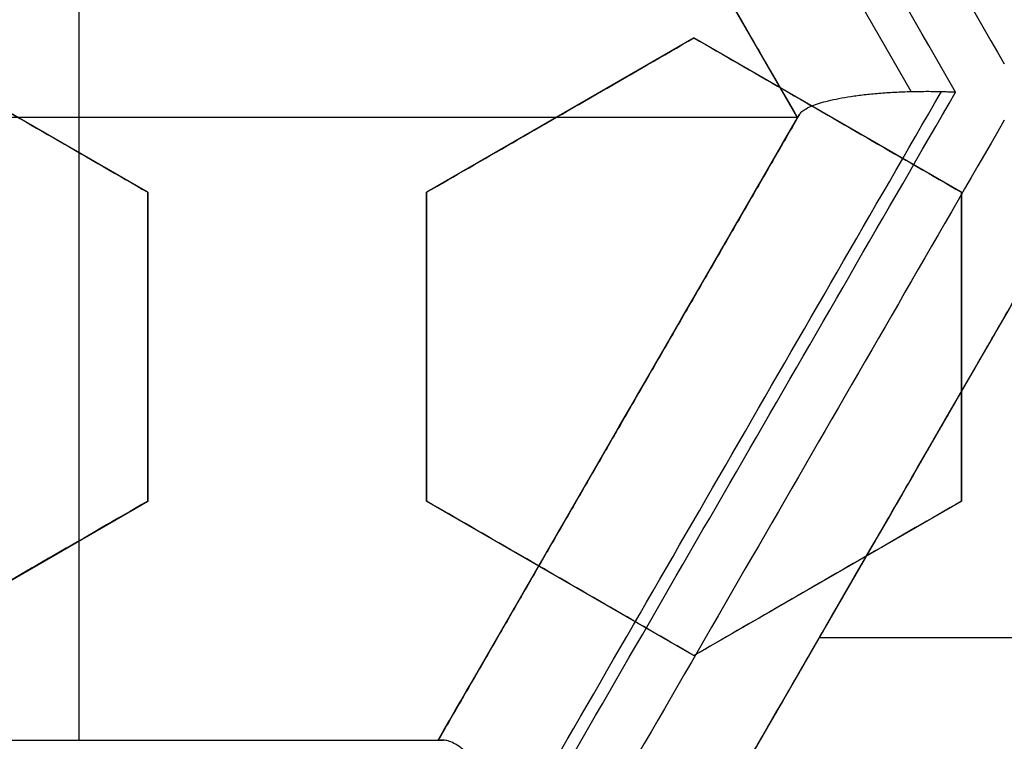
# Model space of a CAD drawing. Header units: centimetres. Extents: x -10 to 8.9, y -29.1 to -8.
# Tile 677 of 1035: x -6.3185 to -6.2302, y -27.9875 to -27.9228. Entities that reach past the tile are written whole.
import ezdxf

# ---------------------------------------------------------------- set-up
doc = ezdxf.new("R2010")
doc.units = ezdxf.units.CM
doc.layers.add('Default', color=7, linetype='Continuous', true_color=0x000000)

msp = doc.modelspace()

# ---------------------------------------------------------------- linework, layer by layer
at = {"layer": 'Default'}
for p, q in [((-6.313198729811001, -27.87570680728, -1.065), (-6.313198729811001, -27.98742408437, -1.065)), ((-6.248698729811, -27.93156544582, -1.1623369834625), (-6.280948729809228, -27.87570680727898, -1.1623369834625)), ((-6.306999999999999, -27.93826417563, 0.2213469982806), (-6.330999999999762, -27.92440776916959, 0.2213469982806)), ((-6.257999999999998, -27.92440776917, 0.2092790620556), (-6.28199999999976, -27.93826417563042, 0.2092790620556)), ((-6.234, -27.93826417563, 0.20283498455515), (-6.257999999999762, -27.92440776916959, 0.20283498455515)), ((-6.248698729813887, -27.931565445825, -1.065), (-6.377698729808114, -27.931565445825, -1.065)), ((-6.280948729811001, -27.98742408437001, -1.173723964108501), (-6.248698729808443, -27.93156544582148, -1.173723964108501)), ((-6.26999999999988, -27.93133597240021, 0.1826801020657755), (-6.26999999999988, -27.93133597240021, 0.2358889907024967)), ((-6.245999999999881, -27.9313359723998, 0.1763077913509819), (-6.245999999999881, -27.9313359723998, 0.2295166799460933)), ((-6.307, -27.96597698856, 0.22409247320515), (-6.307, -27.93826417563, 0.22409247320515)), ((-6.282, -27.93826417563, 0.2176248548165), (-6.282, -27.96597698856, 0.2176248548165)), ((-6.234000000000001, -27.96597698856, 0.20442682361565), (-6.234000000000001, -27.93826417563, 0.20442682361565)), ((-6.227048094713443, -27.94406544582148, -1.173423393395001), (-6.259298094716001, -27.99992408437, -1.173423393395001)), ((-6.307, -27.952120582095, 0.1975358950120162), (-6.307, -27.952120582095, 0.2507447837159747)), ((-6.282, -27.952120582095, 0.1910706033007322), (-6.282, -27.952120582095, 0.2442794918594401)), ((-6.234000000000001, -27.952120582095, 0.1778750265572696), (-6.234000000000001, -27.952120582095, 0.2310839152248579)), ((-6.264743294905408, -27.95935544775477, -1.272742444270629), (-6.264743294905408, -27.95935544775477, -1.065)), ((-6.331000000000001, -27.97983339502, 0.2325956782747), (-6.307000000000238, -27.96597698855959, 0.2325956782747)), ((-6.282000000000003, -27.96597698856, 0.2193324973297), (-6.25800000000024, -27.97983339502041, 0.2193324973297)), ((-6.258000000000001, -27.97983339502, 0.2125785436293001), (-6.234000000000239, -27.96597698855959, 0.2125785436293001)), ((-6.24300108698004, -27.97169683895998, -1.272078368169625), (-6.24300108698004, -27.97169683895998, -1.065)), ((-6.270000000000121, -27.97290519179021, 0.192812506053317), (-6.270000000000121, -27.97290519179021, 0.2460213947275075)), ((-6.246000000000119, -27.9729051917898, 0.1859756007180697), (-6.246000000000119, -27.9729051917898, 0.239184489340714)), ((-6.142814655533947, -27.978244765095, -1.065), (-6.246781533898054, -27.978244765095, -1.065)), ((-6.345448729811, -27.98742408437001, -1.181881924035), (-6.280948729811, -27.98742408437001, -1.181881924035)), ((-6.312960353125, -27.98742408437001, -1.292529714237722), (-6.312960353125, -27.98742408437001, -1.065))]:
    msp.add_line(p, q, dxfattribs=at)
at = {"layer": 'Default', "extrusion": (0, 0, -1)}
for centre, radius, start, end in [((6.550000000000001, -28.205, -0.45), 0.9, 90, 270), ((6.550000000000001, -28.205, 0.3399975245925), 0.8999999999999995, 90, 270), ((6.550000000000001, -28.205, 1.15), 0.8550000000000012, 90, 270), ((6.550000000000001, -28.205, 0.82), 0.8250000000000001, 0, 180), ((6.550000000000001, -28.205, 1.03), 0.82, 0, 180), ((6.550000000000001, -28.205, 1.005), 0.795, 0, 180), ((6.550000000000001, -28.205, 1.005), 0.7825000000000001, 0, 180), ((6.550000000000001, -28.205, 0.5348786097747), 0.7584500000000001, 90, 180), ((6.550000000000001, -28.205, 0.895), 0.7575000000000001, 0, 180), ((6.550000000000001, -28.205, -0.2075), 0.75, 0, 180), ((6.550000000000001, -28.205, -0.2075), 0.7025000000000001, 0, 180), ((6.550000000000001, -28.205, -0.1825), 0.6775000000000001, 0, 180), ((6.550000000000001, -28.205, -0.1725), 0.6774999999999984, 0, 180), ((6.550000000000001, -28.205, -0.2), 0.6725, 0, 180), ((6.550000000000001, -28.205, -0.1625), 0.6725, 0, 180), ((6.550000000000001, -28.205, -0.2), 0.6367740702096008, 0, 180), ((6.550000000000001, -28.205, -0.1809807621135), 0.6125, 0, 180), ((6.550000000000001, -28.205, -0.195), 0.6075000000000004, 0, 180), ((6.550000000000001, -28.205, -0.1625), 0.6075, 0, 180), ((6.550000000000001, -28.205, 1.24), 0.6075, 0, 180), ((6.550000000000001, -28.205, 1.220980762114), 0.6075, 0, 180), ((6.550000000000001, -28.205, -0.4), 0.5999999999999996, 90, 270), ((6.550000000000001, -28.205, -0.18660444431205), 0.5500000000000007, 0, 180)]:
    msp.add_arc(centre, radius, start, end, dxfattribs=at)
at = {"layer": 'Default'}
for centre, radius, start, end in [((-6.550000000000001, -28.205, -0.82), 0.8349999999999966, 270, 90), ((-6.550000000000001, -28.205, -1.13), 0.8349999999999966, 270, 90), ((-6.550000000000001, -28.205, -0.9750000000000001), 0.8350000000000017, 270, 90), ((-6.550000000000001, -28.205, -0.845), 0.8250000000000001, 0, 180), ((-6.550000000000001, -28.205, -0.8325), 0.8249999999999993, 0, 180), ((-6.550000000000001, -28.205, -0.87), 0.8, 0, 180), ((-6.550000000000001, -28.205, -0.87), 0.7825000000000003, 0, 180), ((-6.550000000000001, -28.205, 0.35), 0.775, 270, 90), ((-6.550000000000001, -28.205, -0.1486250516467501), 0.7749999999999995, 270, 90), ((-6.550000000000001, -28.205, -0.9800000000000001), 0.7575000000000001, 0, 180), ((-6.550000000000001, -28.205, -0.9375), 0.7575000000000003, 0, 180), ((-6.550000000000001, -28.205, -0.53), 0.75, 0, 180), ((-6.550000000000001, -28.205, -0.1612499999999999), 0.75, 0, 74.77009621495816), ((-6.550000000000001, -28.205, 0.1625), 0.6775000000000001, 0, 180), ((-6.550000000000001, -28.205, 0.18125), 0.6724999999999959, 0, 180), ((-6.550000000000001, -28.205, -1.21), 0.67, 0, 180), ((-6.550000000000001, -28.205, -1.24), 0.6400000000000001, 0, 180), ((-6.549999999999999, -28.205, 0.2), 0.6367740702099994, 0, 180), ((-6.550000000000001, -28.205, 0.1625), 0.6231698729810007, 0, 180), ((-6.550000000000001, -28.205, 0.17875), 0.6074999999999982, 0, 180), ((-6.550000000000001, -28.205, -1.230490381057), 0.6074999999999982, 0, 180), ((-6.550000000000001, -28.205, 0.45), 0.6000000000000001, 270, 90), ((-6.550000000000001, -28.205, 0.35), 0.6000000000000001, 270, 90), ((-6.550000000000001, -28.205, 0.195), 0.55, 0, 180), ((-6.550000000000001, -28.205, 0.1782088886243), 0.55, 0, 180)]:
    msp.add_arc(centre, radius, start, end, dxfattribs=at)
at = {"layer": 'Default', "extrusion": (-0.8660254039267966, -0.4999999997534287, -2.797525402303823e-09)}
msp.add_arc((21.1512465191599, -0.1449999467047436, 19.35884689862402), 1.125541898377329, 261.9437859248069, 265.8704395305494, dxfattribs=at)
at = {"layer": 'Default', "extrusion": (0.8660254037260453, 0.5000000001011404, -9.654581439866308e-10)}
msp.add_arc((-21.15124651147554, -0.1450000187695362, -19.36388891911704), 1.127393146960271, 274.1227677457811, 278.0428976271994, dxfattribs=at)
at = {"layer": 'Default', "extrusion": (0.8660251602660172, 0.5000004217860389, 5.187302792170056e-08)}
msp.add_arc((-21.15123691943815, -0.1449986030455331, -19.36732484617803), 1.127998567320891, 274.2239968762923, 277.9353037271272, dxfattribs=at)
at = {"layer": 'Default', "extrusion": (0.8660254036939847, 0.500000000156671, -1.399943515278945e-09)}
msp.add_arc((-21.15124651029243, -0.1450000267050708, -19.37731456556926), 1.117998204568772, 274.4194756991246, 277.7441833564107, dxfattribs=at)
at = {"layer": 'Default', "extrusion": (0.8660254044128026, -0.4999999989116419, -3.570102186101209e-09)}
msp.add_arc((-27.7012465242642, -0.1449999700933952, 8.564250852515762), 1.192406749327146, 285.5900384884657, 289.392920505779, dxfattribs=at)
at = {"layer": 'Default', "extrusion": (0.8660254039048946, -0.4999999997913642, -8.087295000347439e-10)}
msp.add_arc((-27.70124651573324, -0.1449999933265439, 8.565378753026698), 1.192342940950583, 285.5600470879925, 289.4244477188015, dxfattribs=at)
at = {"layer": 'Default', "extrusion": (0.8660254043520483, -0.499999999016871, -3.646988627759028e-09)}
msp.add_arc((-27.70124652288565, -0.1449999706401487, 8.554250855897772), 1.182406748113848, 285.8506632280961, 289.1445678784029, dxfattribs=at)
at = {"layer": 'Default', "extrusion": (0.8660254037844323, -0.5000000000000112, 0)}
msp.add_arc((-27.70124651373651, -0.145, 8.554250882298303), 1.182406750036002, 285.8506632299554, 289.1445678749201, dxfattribs=at)
at = {"layer": 'Default', "extrusion": (-0.8660254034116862, 0.5000000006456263, -2.361029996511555e-09)}
msp.add_arc((27.7012465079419, -0.1450000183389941, -8.570420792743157), 1.191759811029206, 250.5656658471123, 254.4321450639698, dxfattribs=at)
at = {"layer": 'Default', "extrusion": (-0.8660254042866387, 0.4999999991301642, 3.186845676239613e-09)}
msp.add_arc((27.70124652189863, -0.1449999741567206, -8.579250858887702), 1.181828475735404, 250.8268995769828, 254.1413767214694, dxfattribs=at)
at = {"layer": 'Default', "extrusion": (-0.8660254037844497, 0.4999999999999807, 0)}
msp.add_arc((27.70124651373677, -0.145, -8.579250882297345), 1.181828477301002, 250.826899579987, 254.1413767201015, dxfattribs=at)
at = {"layer": 'Default', "extrusion": (0, -1, 0)}
for centre, radius, start, end in [((-6.5499999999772, -0.1450000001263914, 27.98742408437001), 1.171756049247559, 280.0535273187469, 283.2982842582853), ((-6.550000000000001, -0.145, 27.98742408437), 1.171756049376, 280.0535273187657, 283.2982842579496)]:
    msp.add_arc(centre, radius, start, end, dxfattribs=at)
at = {"layer": 'Default'}
for points, degree in [([(-6.550000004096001, -27.30500495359, -1.129995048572), (-6.537465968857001, -27.30500495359, -1.129995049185), (-6.512386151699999, -27.30552127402, -1.129973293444), (-6.474783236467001, -27.3078854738, -1.129982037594), (-6.437304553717, -27.31181799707, -1.129979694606), (-6.399970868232, -27.3173257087, -1.129980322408), (-6.362926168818, -27.32438806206, -1.129980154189), (-6.326197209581, -27.3329983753, -1.129980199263), (-6.289861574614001, -27.34314050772, -1.129980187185), (-6.254013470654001, -27.35478489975, -1.129980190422), (-6.218660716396, -27.36792869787, -1.129980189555), (-6.183898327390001, -27.38253814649, -1.129980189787), (-6.149770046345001, -27.39859430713, -1.129980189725), (-6.116350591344, -27.41606289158, -1.129980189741), (-6.083707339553, -27.43490588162, -1.129980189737), (-6.051859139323, -27.45511347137, -1.129980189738), (-6.020892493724, -27.47663251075, -1.129980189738), (-5.990848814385, -27.49943348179, -1.129980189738), (-5.961791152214, -27.52346942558, -1.129980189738), (-5.933780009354, -27.54868705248, -1.129980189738), (-5.906829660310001, -27.5750745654, -1.129980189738), (-5.881013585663, -27.60256235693, -1.129980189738), (-5.856368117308, -27.63111066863, -1.129980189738), (-5.832942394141, -27.66066372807, -1.129980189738), (-5.810787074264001, -27.69115373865, -1.129980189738), (-5.789912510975, -27.72256746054, -1.129980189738), (-5.770375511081, -27.75482271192, -1.129980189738), (-5.752204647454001, -27.78787084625, -1.129980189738), (-5.735435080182, -27.8216495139, -1.129980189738), (-5.720103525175, -27.8560794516, -1.129980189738), (-5.706216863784, -27.89114626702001, -1.129980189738), (-5.693813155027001, -27.92675906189, -1.129980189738), (-5.682910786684, -27.96286272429, -1.129980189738), (-5.673530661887, -27.99939085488, -1.129980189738), (-5.665692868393, -28.03625586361, -1.129980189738), (-5.659400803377, -28.07344306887, -1.129980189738), (-5.654672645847, -28.11085723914, -1.129980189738), (-5.651515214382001, -28.14843802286, -1.129980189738), (-5.649934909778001, -28.18611932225, -1.129980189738), (-5.649933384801, -28.22380820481, -1.129980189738), (-5.65151069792, -28.26149020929, -1.129980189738), (-5.654665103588, -28.29907102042, -1.129980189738), (-5.659390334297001, -28.33648606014, -1.129980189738), (-5.665679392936, -28.37367347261, -1.129980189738), (-5.673514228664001, -28.41053911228, -1.129980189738), (-5.68289159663, -28.447068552, -1.129980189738), (-5.693791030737, -28.48317285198, -1.129980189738), (-5.706192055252, -28.51878703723, -1.129980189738), (-5.720075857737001, -28.5538547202, -1.129980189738), (-5.735404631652, -28.58828579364, -1.129980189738), (-5.752171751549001, -28.62206623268, -1.129980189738), (-5.770339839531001, -28.65511550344, -1.129980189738), (-5.78987442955, -28.68737253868, -1.129980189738), (-5.810746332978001, -28.71878763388, -1.129980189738), (-5.832899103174, -28.74927924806, -1.129980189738), (-5.85632282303, -28.77883458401, -1.129980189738), (-5.880965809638, -28.80738458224, -1.129980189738), (-5.906779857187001, -28.83487458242, -1.129980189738), (-5.933727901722, -28.86126400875, -1.129980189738), (-5.961736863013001, -28.88648372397, -1.129980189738), (-5.990793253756, -28.9105224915, -1.129980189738), (-6.020835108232, -28.93332580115, -1.129980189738), (-6.051800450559, -28.95484754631, -1.129980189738), (-6.083647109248, -28.97505764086, -1.129980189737), (-6.116288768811, -28.99390313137, -1.129980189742), (-6.149707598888, -29.01137470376, -1.129980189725), (-6.183834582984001, -29.02743347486, -1.129980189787), (-6.218595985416, -29.04204567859, -1.129980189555), (-6.253947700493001, -29.05519220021, -1.129980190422), (-6.289795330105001, -29.06683951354, -1.129980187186), (-6.326131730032, -29.07698483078, -1.129980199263), (-6.36285948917, -29.08559773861, -1.12998015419), (-6.399900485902, -29.09266234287, -1.129980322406), (-6.437231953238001, -29.0981728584, -1.129979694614), (-6.47471667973, -29.10210911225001, -1.129982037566), (-6.512339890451, -29.1044772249, -1.129973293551), (-6.537448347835, -29.10499504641, -1.129995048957), (-6.549999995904, -29.10499504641, -1.129995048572)], 3), ([(-6.550000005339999, -27.32500645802, -1.149993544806), (-6.537651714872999, -27.32500645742, -1.149993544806), (-6.512986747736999, -27.32554459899, -1.150002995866), (-6.476051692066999, -27.32787036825, -1.14999919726), (-6.439276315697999, -27.33175223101, -1.150000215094), (-6.402654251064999, -27.33717969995, -1.149999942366), (-6.366301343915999, -27.34414129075, -1.150000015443), (-6.330232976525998, -27.35263500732, -1.149999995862), (-6.294592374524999, -27.36262965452, -1.150000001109), (-6.259531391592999, -27.37406902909, -1.149999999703), (-6.225026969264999, -27.3869473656, -1.15000000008), (-6.191106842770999, -27.40125022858, -1.149999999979), (-6.157777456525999, -27.41697696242, -1.150000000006), (-6.125134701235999, -27.43408646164, -1.149999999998), (-6.093256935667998, -27.45253472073, -1.15), (-6.062162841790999, -27.47231088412, -1.15), (-6.031930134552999, -27.49336665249, -1.15), (-6.002594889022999, -27.51567691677, -1.15), (-5.974227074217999, -27.53918966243, -1.15), (-5.946891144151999, -27.56384678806, -1.15), (-5.920598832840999, -27.58963664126, -1.15), (-5.895416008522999, -27.61649551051, -1.15), (-5.871372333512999, -27.64439091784, -1.15), (-5.848517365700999, -27.67326728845, -1.15), (-5.826900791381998, -27.7030584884, -1.15), (-5.806533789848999, -27.73375047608, -1.15), (-5.787472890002, -27.76526110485, -1.15), (-5.76974489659, -27.79754437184, -1.15), (-5.753383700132, -27.83054026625, -1.15), (-5.738424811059, -27.86417236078, -1.15), (-5.724875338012, -27.89842624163, -1.15), (-5.71277321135, -27.93321101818, -1.15), (-5.702135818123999, -27.96847408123, -1.15), (-5.692983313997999, -28.00415159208, -1.15), (-5.68533537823, -28.04015809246, -1.15), (-5.679195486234, -28.07647885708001, -1.15), (-5.674581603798, -28.11301879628, -1.15), (-5.67150000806, -28.14971971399, -1.15), (-5.669956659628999, -28.18652113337, -1.15), (-5.669953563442, -28.22333487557, -1.15), (-5.671491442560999, -28.26014682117, -1.15), (-5.674568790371, -28.29686076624, -1.15), (-5.679179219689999, -28.33341174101, -1.15), (-5.685316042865, -28.36974098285, -1.15), (-5.692961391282, -28.40575529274, -1.15), (-5.702112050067, -28.44144108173, -1.15), (-5.712748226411, -28.47671239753, -1.15), (-5.724850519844, -28.511507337, -1.15), (-5.738400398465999, -28.54576972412, -1.15), (-5.753358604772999, -28.57940639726, -1.15), (-5.769717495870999, -28.61240308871, -1.15), (-5.787441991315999, -28.6446852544, -1.15), (-5.806500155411, -28.6761964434, -1.15), (-5.826864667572, -28.70688945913, -1.15), (-5.848479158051, -28.73668231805, -1.15), (-5.871332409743, -28.76556074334, -1.15), (-5.895372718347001, -28.79345624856, -1.15), (-5.920549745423, -28.82031302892, -1.15), (-5.946837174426, -28.84610244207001, -1.15), (-5.974176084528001, -28.8707665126, -1.15), (-6.002558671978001, -28.89429476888, -1.15), (-6.031913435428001, -28.9166216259, -1.15), (-6.062165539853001, -28.9376912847, -1.15), (-6.093277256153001, -28.95747792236, -1.15), (-6.125171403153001, -28.97593404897, -1.149999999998), (-6.157830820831, -28.99304986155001, -1.150000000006), (-6.191177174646, -29.0087814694, -1.149999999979), (-6.225118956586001, -29.02308952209, -1.15000000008), (-6.25964571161, -29.03597120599, -1.149999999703), (-6.294721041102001, -29.04740944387, -1.150000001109), (-6.330363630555, -29.05739860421, -1.149999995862), (-6.366429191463, -29.06588597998, -1.150000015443), (-6.40278818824, -29.07284313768, -1.149999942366), (-6.439415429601, -29.07826537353, -1.150000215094), (-6.476180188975, -29.08214014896, -1.14999919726), (-6.513077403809, -29.08445837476, -1.150002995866), (-6.537686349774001, -29.08499354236, -1.149993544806), (-6.54999999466, -29.08499354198, -1.149993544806)], 3), ([(-6.549999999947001, -27.42838343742, -0.7616165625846), (-6.538747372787, -27.42824483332, -0.7617551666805), (-6.516204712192, -27.42845367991, -0.7620351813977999), (-6.482313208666, -27.43024072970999, -0.7624632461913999), (-6.448493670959, -27.43350371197, -0.7628974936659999), (-6.414786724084, -27.43824561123, -0.763337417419), (-6.381352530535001, -27.44444544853, -0.7637809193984), (-6.348201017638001, -27.45209983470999, -0.7642278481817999), (-6.315445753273, -27.46118216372, -0.764676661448), (-6.283108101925, -27.47168408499, -0.7651270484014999), (-6.251249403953, -27.48358745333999, -0.7655781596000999), (-6.219910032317, -27.49687984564, -0.766029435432), (-6.189177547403, -27.51152847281, -0.7664796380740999), (-6.159225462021, -27.52744172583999, -0.7669261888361), (-6.130017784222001, -27.54461827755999, -0.7673695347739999), (-6.101215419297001, -27.56329288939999, -0.7678150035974), (-6.073286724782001, -27.58321536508, -0.7682556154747), (-6.047409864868, -27.60344005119, -0.7686723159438), (-6.024707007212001, -27.6227118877, -0.7690451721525), (-6.004504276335, -27.64114310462, -0.7693833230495), (-5.984998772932, -27.66020157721, -0.7697151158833), (-5.965776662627, -27.68034635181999, -0.7700594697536), (-5.947249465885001, -27.70119728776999, -0.7704083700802), (-5.929608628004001, -27.72252886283, -0.7707584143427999), (-5.913139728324, -27.74390244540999, -0.7711027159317), (-5.896745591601, -27.76673460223, -0.7714641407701), (-5.879471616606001, -27.79280128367, -0.7718690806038), (-5.862185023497, -27.82140181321, -0.7723044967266), (-5.845650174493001, -27.85166194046, -0.7727558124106), (-5.830525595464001, -27.88248582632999, -0.7732063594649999), (-5.816816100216, -27.91378163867, -0.7736550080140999), (-5.804432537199, -27.94575507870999, -0.7741047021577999), (-5.793443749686, -27.97826360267, -0.7745533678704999), (-5.783885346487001, -28.01119863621, -0.7749995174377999), (-5.775776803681, -28.04447658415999, -0.7754420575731), (-5.769121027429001, -28.07806966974, -0.7758806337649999), (-5.763924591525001, -28.11195605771, -0.7763150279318), (-5.760204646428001, -28.14606329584, -0.7767440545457), (-5.75797080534, -28.18027120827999, -0.7771671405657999), (-5.757226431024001, -28.21470555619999, -0.7775824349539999), (-5.757979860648, -28.24925848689, -0.7780047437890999), (-5.760231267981, -28.28374168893, -0.7784336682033), (-5.763975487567, -28.31808767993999, -0.7788678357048), (-5.769197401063, -28.35219385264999, -0.7793060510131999), (-5.775894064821, -28.38605939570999, -0.7797482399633), (-5.784064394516, -28.41964983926, -0.7801939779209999), (-5.793686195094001, -28.45285785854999, -0.7806418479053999), (-5.804730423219, -28.48558927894, -0.781090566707), (-5.817164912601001, -28.51776854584, -0.7815390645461), (-5.830995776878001, -28.54941158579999, -0.7819875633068), (-5.846175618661, -28.5804064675, -0.7824344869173), (-5.862691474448, -28.61072888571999, -0.7828794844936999), (-5.880499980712, -28.64029706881, -0.7833213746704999), (-5.899571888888, -28.66906635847, -0.7837594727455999), (-5.91989141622, -28.69700629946, -0.7841934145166), (-5.941356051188, -28.72398166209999, -0.7846208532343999), (-5.963982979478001, -28.75002327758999, -0.7850431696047), (-5.987781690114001, -28.77512537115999, -0.7854569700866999), (-6.012782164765, -28.7993101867, -0.7858765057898), (-6.03884161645, -28.82242111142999, -0.7863039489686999), (-6.065837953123, -28.84435183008, -0.786736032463), (-6.093752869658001, -28.86509285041, -0.7871728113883), (-6.122529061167, -28.88460275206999, -0.7876132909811), (-6.15214747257, -28.90286625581, -0.7880571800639), (-6.18250003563, -28.91981717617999, -0.7885028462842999), (-6.213581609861, -28.93545322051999, -0.7889502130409), (-6.245293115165, -28.94972306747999, -0.7893978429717), (-6.277594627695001, -28.96261096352, -0.7898451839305), (-6.310433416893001, -28.97409375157, -0.790291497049), (-6.343717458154, -28.98414082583, -0.7907355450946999), (-6.377431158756, -28.99274659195, -0.7911771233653), (-6.411455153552, -28.99988067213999, -0.7916146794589), (-6.445763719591, -29.00553981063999, -0.7920479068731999), (-6.480290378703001, -29.00971218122, -0.7924759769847), (-6.515041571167, -29.01239375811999, -0.7928989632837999), (-6.538334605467, -29.01317723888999, -0.7931772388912), (-6.549999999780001, -29.01331529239, -0.7933152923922)], 3), ([(-6.550000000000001, -28.98, -0.6472501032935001), (-6.538733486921, -28.98, -0.6470307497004), (-6.516189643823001, -28.97950872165, -0.6465878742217), (-6.482389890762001, -28.97729300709, -0.6459119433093), (-6.448718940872, -28.97360204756, -0.6452266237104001), (-6.415286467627, -28.96845141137, -0.6445341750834), (-6.382136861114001, -28.9618541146, -0.6438355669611), (-6.349274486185, -28.95380935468, -0.6431308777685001), (-6.316821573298, -28.94434696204, -0.6424227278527), (-6.284787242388, -28.93346993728, -0.6417113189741), (-6.253280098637, -28.92121449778, -0.6409990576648), (-6.222324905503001, -28.90759197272, -0.6402865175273), (-6.191987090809, -28.89262837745, -0.6395751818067), (-6.162348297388, -28.87636610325, -0.6388669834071), (-6.133423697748, -28.85881215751, -0.6381622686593), (-6.1053183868, -28.84003103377, -0.6374636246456), (-6.07803369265, -28.82002363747, -0.6367710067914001), (-6.051669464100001, -28.7988625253, -0.6360872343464), (-6.026237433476, -28.77655854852, -0.6354115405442), (-6.001809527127, -28.75317251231, -0.6347498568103), (-5.978430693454, -28.72875070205, -0.6340883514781), (-5.956125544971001, -28.70331637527, -0.6334126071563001), (-5.934966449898, -28.67695331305, -0.6327288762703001), (-5.914960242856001, -28.6496691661, -0.6320362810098), (-5.896181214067, -28.62156563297, -0.6313376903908), (-5.878632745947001, -28.59264971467, -0.6306331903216), (-5.862367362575, -28.56300470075, -0.6299248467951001), (-5.847408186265, -28.53267528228, -0.629213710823), (-5.833784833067, -28.50171815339, -0.6285011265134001), (-5.821532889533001, -28.47022030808, -0.6277890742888), (-5.8106490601, -28.43816826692, -0.6270772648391), (-5.801170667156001, -28.40565376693, -0.6263677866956), (-5.793124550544, -28.37276766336, -0.6256626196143), (-5.786530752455, -28.33961176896, -0.6249639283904), (-5.78138744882, -28.30619858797, -0.6242718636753), (-5.777701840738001, -28.27254822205, -0.6235871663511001), (-5.775489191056, -28.23876096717, -0.6229108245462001), (-5.774754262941, -28.20494234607, -0.6222489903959), (-5.775493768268, -28.17114853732, -0.6215875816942), (-5.777706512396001, -28.13740264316, -0.6209120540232), (-5.781393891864, -28.10374893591, -0.6202272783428), (-5.786546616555, -28.07029563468, -0.6195343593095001), (-5.793145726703, -28.0371388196, -0.6188356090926), (-5.801183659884, -28.00430073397, -0.6181314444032), (-5.810652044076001, -27.97182316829, -0.6174227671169), (-5.821536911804, -27.93976765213, -0.6167108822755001), (-5.833799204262, -27.90824671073, -0.6159982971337), (-5.847421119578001, -27.87729763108, -0.615285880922), (-5.862376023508, -27.84697847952, -0.6145749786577), (-5.878652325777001, -27.8173156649, -0.613866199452), (-5.896211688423, -27.78838626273, -0.6131613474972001), (-5.914995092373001, -27.76028113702, -0.6124626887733), (-5.934999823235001, -27.73300334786, -0.6117702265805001), (-5.956160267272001, -27.70664206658, -0.6110865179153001), (-5.978475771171, -27.68119987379, -0.6104105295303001), (-6.001860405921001, -27.6567765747, -0.6097489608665), (-6.026289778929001, -27.63339360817, -0.6090872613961), (-6.051718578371, -27.61109628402, -0.6084116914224), (-6.078088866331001, -27.58993391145, -0.6077277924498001), (-6.105377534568, -27.56992754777, -0.6070351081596), (-6.133484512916, -27.55114909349, -0.6063364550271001), (-6.162412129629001, -27.53359698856, -0.6056316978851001), (-6.192055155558, -27.51733618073, -0.6049234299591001), (-6.222391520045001, -27.50237706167, -0.6042121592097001), (-6.253344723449, -27.48875867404, -0.6034996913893), (-6.284863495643, -27.47650207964, -0.6027871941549), (-6.316910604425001, -27.46562484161, -0.6020755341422), (-6.349366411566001, -27.45616608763, -0.6013673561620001), (-6.382222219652, -27.44812703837, -0.6006628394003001), (-6.415376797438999, -27.44153241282, -0.5999641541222), (-6.448824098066, -27.43638416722, -0.5992714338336), (-6.482460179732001, -27.43270175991, -0.5985868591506), (-6.516196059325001, -27.43049163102, -0.5979122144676), (-6.538732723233, -27.43, -0.5974694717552), (-6.550000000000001, -27.43, -0.5972501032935)], 3), ([(-6.248698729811, -27.93156544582, -1.065), (-6.264823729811, -27.90363612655, -1.065), (-6.280948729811, -27.87570680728, -1.065)], 2), ([(-6.331, -27.92440776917, 0.1956322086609), (-6.328329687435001, -27.92594947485, 0.1954765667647), (-6.322991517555, -27.92903146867, 0.1951368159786), (-6.314992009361, -27.93364998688, 0.1945430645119), (-6.309663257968, -27.93672654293, 0.1940919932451), (-6.307, -27.93826417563, 0.1938528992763)], 3), ([(-6.331, -27.92440776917, 0.2488410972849), (-6.328329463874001, -27.92594960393, 0.2486854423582), (-6.322990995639, -27.92903177, 0.2483456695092), (-6.314991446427, -27.93365031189, 0.2477519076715), (-6.309663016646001, -27.93672668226, 0.2473008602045), (-6.307, -27.93826417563, 0.2470617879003)], 3), ([(-6.282, -27.93826417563, 0.1875605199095), (-6.279481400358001, -27.93681006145, 0.1865374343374), (-6.274345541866, -27.93384487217, 0.1844495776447), (-6.266351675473, -27.92922961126, 0.1811949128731), (-6.260817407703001, -27.92603440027, 0.1789383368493), (-6.258, -27.92440776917, 0.1777887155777)], 3), ([(-6.282, -27.93826417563, 0.2407694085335), (-6.279483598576, -27.93681133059, 0.2397472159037), (-6.274350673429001, -27.93384783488, 0.2376605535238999), (-6.266357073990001, -27.92923272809, 0.2344060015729), (-6.260819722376, -27.92603573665, 0.2321481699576), (-6.258, -27.92440776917, 0.2309976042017)], 3), ([(-6.258, -27.92440776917, 0.2309976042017), (-6.258, -27.92440776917, 0.2043931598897), (-6.258, -27.92440776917, 0.1777887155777)], 2), ([(-6.258, -27.92440776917, 0.1777887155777), (-6.255334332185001, -27.9259467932, 0.1774772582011), (-6.250002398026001, -27.92902518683, 0.1768306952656), (-6.242004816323, -27.93364259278, 0.1757915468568), (-6.236668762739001, -27.93672336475, 0.175052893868), (-6.234000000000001, -27.93826417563, 0.1746723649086)], 3), ([(-6.258, -27.92440776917, 0.2309976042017), (-6.255333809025, -27.92594709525, 0.2306860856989), (-6.250001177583, -27.92902589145, 0.2300394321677), (-6.242003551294, -27.93364332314, 0.2290002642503), (-6.236668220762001, -27.93672367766, 0.2282617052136), (-6.234000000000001, -27.93826417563, 0.2278812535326)], 3), ([(-6.248537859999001, -27.93128681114, -1.262012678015), (-6.248486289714, -27.93119748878, -1.262380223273), (-6.248333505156, -27.93101985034, -1.2631079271), (-6.247955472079, -27.93075927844, -1.264165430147), (-6.247436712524, -27.93051009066, -1.2651665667), (-6.246773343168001, -27.93027141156, -1.266114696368), (-6.245964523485, -27.93004657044, -1.266995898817), (-6.245024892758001, -27.92984135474, -1.267787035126), (-6.243942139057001, -27.92965573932, -1.268487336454), (-6.242734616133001, -27.92949643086, -1.269070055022), (-6.241425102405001, -27.92936790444, -1.269517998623), (-6.240006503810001, -27.92927212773, -1.269822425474), (-6.239012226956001, -27.9292337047, -1.269916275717), (-6.238505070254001, -27.92922129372, -1.269934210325)], 3), ([(-6.238505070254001, -27.92922129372, -1.269934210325), (-6.238208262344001, -27.92921403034, -1.269944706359), (-6.237610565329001, -27.9292042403, -1.269945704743), (-6.236704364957, -27.9292041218, -1.269885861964), (-6.236100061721, -27.92921390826, -1.269804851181), (-6.235798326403, -27.92922129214, -1.26975399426)], 3), ([(-6.235798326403, -27.92922129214, -1.26975399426), (-6.235655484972, -27.92922478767, -1.269729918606), (-6.235370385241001, -27.92923288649, -1.269677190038), (-6.234944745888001, -27.92924836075, -1.269584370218), (-6.234663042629, -27.92926087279, -1.269513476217), (-6.234522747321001, -27.92926767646, -1.269475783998)], 3), ([(-6.248698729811, -27.93156544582, -1.065), (-6.264823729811, -27.959494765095, -1.065), (-6.280948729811, -27.98742408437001, -1.065)], 2), ([(-6.248537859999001, -27.93128681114, -1.262012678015), (-6.248573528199, -27.93134859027, -1.261758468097), (-6.248632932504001, -27.93145148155, -1.261246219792), (-6.248686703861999, -27.93154461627, -1.260464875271), (-6.248698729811, -27.93156544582, -1.259938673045), (-6.248698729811, -27.93156544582, -1.259673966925)], 3), ([(-6.248698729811, -27.93156544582, -1.259673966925), (-6.248698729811, -27.93156544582, -1.1623369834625), (-6.248698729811, -27.93156544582, -1.065)], 2), ([(-6.307, -27.93826417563, 0.1938528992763), (-6.307, -27.94145804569, 0.1947122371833), (-6.307, -27.94776921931, 0.1963962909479), (-6.307, -27.95699151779, 0.1988153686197), (-6.307, -27.96300578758, 0.2003648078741), (-6.307, -27.96597698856, 0.2011231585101)], 3), ([(-6.307, -27.93826417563, 0.1938528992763), (-6.307, -27.93826417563, 0.2204573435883), (-6.307, -27.93826417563, 0.2470617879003)], 2), ([(-6.307, -27.93826417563, 0.2470617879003), (-6.307, -27.94146110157, 0.247921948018), (-6.307, -27.94777635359, 0.2496070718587), (-6.307, -27.95699841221, 0.2520260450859), (-6.307, -27.96300874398, 0.2535744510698), (-6.307, -27.96597698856, 0.254332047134)], 3), ([(-6.282, -27.93826417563, 0.2407694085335), (-6.282, -27.93826417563, 0.2141649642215), (-6.282, -27.93826417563, 0.1875605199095)], 2), ([(-6.282, -27.96597698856, 0.1944803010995), (-6.282, -27.96298912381, 0.1937564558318), (-6.282, -27.9569526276, 0.192278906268), (-6.282, -27.94772801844, 0.1899757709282), (-6.282, -27.94144038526, 0.1883760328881), (-6.282, -27.93826417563, 0.1875605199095)], 3), ([(-6.282, -27.96597698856, 0.2476891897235), (-6.282, -27.96298650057, 0.2469647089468), (-6.282, -27.95694651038, 0.2454862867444), (-6.282, -27.94772170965, 0.2431830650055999), (-6.282, -27.94143768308, 0.2415842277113), (-6.282, -27.93826417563, 0.2407694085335)], 3), ([(-6.234000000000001, -27.93826417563, 0.1746723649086), (-6.234000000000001, -27.94140777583, 0.1754103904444), (-6.234000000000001, -27.94765193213, 0.1768610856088), (-6.234000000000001, -27.95688031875, 0.1789590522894), (-6.234000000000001, -27.96295813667, 0.1803095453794), (-6.234000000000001, -27.96597698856, 0.1809723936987)], 3), ([(-6.234000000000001, -27.93826417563, 0.1746723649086), (-6.234000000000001, -27.93826417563, 0.2012768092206), (-6.234000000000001, -27.93826417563, 0.2278812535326)], 2), ([(-6.234000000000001, -27.93826417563, 0.2278812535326), (-6.234000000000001, -27.94140983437, 0.2286197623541), (-6.234000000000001, -27.94765673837, 0.230071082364), (-6.234000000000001, -27.95688500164, 0.2321689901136), (-6.234000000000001, -27.96296014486, 0.2335188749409), (-6.234000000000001, -27.96597698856, 0.2341812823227)], 3), ([(-6.227048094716, -27.94406544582, -1.065), (-6.243173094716, -27.971994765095, -1.065), (-6.259298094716, -27.99992408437, -1.065)], 2), ([(-6.307, -27.96597698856, 0.2011231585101), (-6.309848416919, -27.96762152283, 0.2022820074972), (-6.315424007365, -27.97084059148, 0.2045481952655), (-6.323414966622, -27.97545417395, 0.2077897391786), (-6.328511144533, -27.97839645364, 0.2098527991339), (-6.331, -27.97983339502, 0.2108593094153)], 3), ([(-6.307, -27.96597698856, 0.254332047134), (-6.309845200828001, -27.96761966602, 0.2554895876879), (-6.315416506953, -27.97083626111, 0.2577540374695), (-6.323407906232, -27.97545009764, 0.2609957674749), (-6.328508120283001, -27.97839470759, 0.2630604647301), (-6.331, -27.97983339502, 0.2640681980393)], 3), ([(-6.307, -27.96597698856, 0.254332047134), (-6.307, -27.96597698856, 0.22772760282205), (-6.307, -27.96597698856, 0.2011231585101)], 2), ([(-6.282, -27.96597698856, 0.2476891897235), (-6.282, -27.96597698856, 0.2210847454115), (-6.282, -27.96597698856, 0.1944803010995)], 2), ([(-6.258, -27.97983339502, 0.1909758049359), (-6.260671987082, -27.97829072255, 0.1914030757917), (-6.266012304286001, -27.97520748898, 0.1922329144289), (-6.274008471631, -27.97059089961, 0.1934013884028), (-6.27933692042, -27.96751451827, 0.1941294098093), (-6.282, -27.96597698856, 0.1944803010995)], 3), ([(-6.258, -27.97983339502, 0.2441846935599), (-6.260672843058, -27.97829022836, 0.2446121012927), (-6.266014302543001, -27.97520633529, 0.2454421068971), (-6.274010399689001, -27.97058978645, 0.2466105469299), (-6.279337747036, -27.96751404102, 0.2473384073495), (-6.282, -27.96597698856, 0.2476891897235)], 3), ([(-6.234000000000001, -27.96597698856, 0.1809723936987), (-6.236764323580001, -27.96757297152, 0.1821252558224), (-6.242227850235, -27.9707273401, 0.1844033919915), (-6.250226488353, -27.97534535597, 0.1877372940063), (-6.255430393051, -27.97834983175, 0.1899054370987), (-6.258, -27.97983339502, 0.1909758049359)], 3), ([(-6.234000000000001, -27.96597698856, 0.2341812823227), (-6.2367626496, -27.96757200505, 0.2353334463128), (-6.242223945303, -27.97072508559, 0.2376106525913), (-6.250222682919, -27.97534315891, 0.2409445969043), (-6.255428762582, -27.9783488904, 0.2431136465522), (-6.258, -27.97983339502, 0.2441846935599)], 3), ([(-6.234000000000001, -27.96597698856, 0.2341812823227), (-6.234000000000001, -27.96597698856, 0.2075768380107), (-6.234000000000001, -27.96597698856, 0.1809723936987)], 2), ([(-6.258, -27.97983339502, 0.2441846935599), (-6.258, -27.97983339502, 0.2175802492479), (-6.258, -27.97983339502, 0.1909758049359)], 2), ([(-6.345448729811, -27.98742408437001, -1.065), (-6.313198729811, -27.98742408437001, -1.065), (-6.280948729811, -27.98742408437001, -1.065)], 2), ([(-6.280948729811, -27.98742408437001, -1.065), (-6.280948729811, -27.98742408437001, -1.1737239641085), (-6.280948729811, -27.98742408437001, -1.282447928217)], 2), ([(-6.280471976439, -27.98742408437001, -1.285336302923), (-6.280575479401, -27.98742408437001, -1.285036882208), (-6.280749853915, -27.98742408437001, -1.284423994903), (-6.280911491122, -27.98742408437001, -1.283458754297), (-6.280948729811, -27.98742408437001, -1.282789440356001), (-6.280948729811, -27.98742408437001, -1.282447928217)], 3), ([(-6.273533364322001, -27.9945802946, -1.293537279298), (-6.273812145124, -27.99413572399, -1.293468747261), (-6.274374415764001, -27.99327421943, -1.293272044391), (-6.275221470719, -27.99207613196, -1.292809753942), (-6.276049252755, -27.99099981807, -1.292200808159), (-6.276843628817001, -27.99005662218, -1.291467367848), (-6.277608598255, -27.98923868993, -1.290610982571), (-6.278322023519, -27.9885683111, -1.28965881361), (-6.278967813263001, -27.98805368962, -1.288643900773), (-6.279552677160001, -27.98768495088, -1.287563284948), (-6.280062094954, -27.98746915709, -1.2864473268), (-6.280344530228, -27.98742408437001, -1.285704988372), (-6.280471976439, -27.98742408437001, -1.285336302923)], 3)]:
    msp.add_open_spline(points, degree=degree, dxfattribs=at)
for points, knots in [([(-5.978187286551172, -27.65671795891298, -0.8200013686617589), (-5.982028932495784, -27.65271221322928, -0.8198943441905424), (-6.0036866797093, -27.63059904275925, -0.8192981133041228), (-6.045434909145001, -27.592650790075, -0.8182125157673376), (-6.107814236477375, -27.54614199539, -0.81665422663), (-6.1750504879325, -27.505673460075, -0.8150551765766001), (-6.246341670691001, -27.47188979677, -0.8134306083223), (-6.320641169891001, -27.445368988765, -0.8118060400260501), (-6.396800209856, -27.42644239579, -0.8102069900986), (-6.473795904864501, -27.415221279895, -0.8086487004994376), (-6.550005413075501, -27.41158862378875, -0.8071806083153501), (-6.626214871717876, -27.415222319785, -0.8057125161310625), (-6.703210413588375, -27.42644448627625, -0.8041542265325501), (-6.779369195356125, -27.44537211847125, -0.8025551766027), (-6.853668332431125, -27.4718939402, -0.8009306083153), (-6.924959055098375, -27.50567857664, -0.7993060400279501), (-6.992194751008, -27.54614802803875, -0.7977069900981), (-7.054573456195, -27.59265767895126, -0.79614870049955), (-7.111030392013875, -27.64397726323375, -0.7946806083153), (-7.1623492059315, -27.700434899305, -0.7932125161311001), (-7.2088580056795, -27.762814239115, -0.7916542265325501), (-7.249326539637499, -27.83005048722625, -0.7900551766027), (-7.2831102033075, -27.90134167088, -0.7884306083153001), (-7.309631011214, -27.97564116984, -0.78680604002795), (-7.328557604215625, -28.05180020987, -0.7852069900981), (-7.339778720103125, -28.12879590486, -0.78364870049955), (-7.343411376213, -28.205005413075, -0.7821806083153), (-7.339777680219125, -28.28121487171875, -0.7807125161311), (-7.328555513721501, -28.358210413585, -0.77915422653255), (-7.314570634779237, -28.41448112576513, -0.7779727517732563), (-7.305021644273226, -28.4449068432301, -0.7773179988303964), (-7.303262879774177, -28.4503068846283, -0.7772012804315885)], [9.275203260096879, 9.275203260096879, 9.275203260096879, 9.275203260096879, 9.451340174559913, 10.25789556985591, 11.0644509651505, 11.8710063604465, 12.67756175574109, 13.48411715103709, 14.29067254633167, 15.09722794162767, 15.90378333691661, 16.71033873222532, 17.5168941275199, 18.32344952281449, 19.13000491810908, 19.93656031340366, 20.74311570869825, 21.54967110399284, 22.35622649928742, 23.16278189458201, 23.9693372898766, 24.77589268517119, 25.58244808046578, 26.38900347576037, 27.19555887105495, 28.00211426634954, 28.80866966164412, 29.61522505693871, 30.4217804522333, 31.228335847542, 31.40302071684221, 31.40302071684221, 31.40302071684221, 31.40302071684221]), ([(-6.550000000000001, -27.43, -0.662549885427), (-6.538709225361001, -27.43, -0.662769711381), (-6.516127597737, -27.43049355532, -0.6632133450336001), (-6.48231956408, -27.43271317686, -0.663889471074), (-6.448640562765, -27.43640787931, -0.6645749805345), (-6.415154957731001, -27.4415706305, -0.6652685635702), (-6.381926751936, -27.44819158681, -0.6659688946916), (-6.349019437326, -27.45625811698, -0.6666746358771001), (-6.316495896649, -27.46575482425, -0.6673844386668), (-6.28441829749, -27.47666356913, -0.6680969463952), (-6.252847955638, -27.48896350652, -0.6688107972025), (-6.221845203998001, -27.50263113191, -0.6695246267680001), (-6.191469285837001, -27.51764032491, -0.6702370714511), (-6.161778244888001, -27.53396239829, -0.6709467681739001), (-6.132828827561, -27.55156614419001, -0.6716523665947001), (-6.104676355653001, -27.57041790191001, -0.6723524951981), (-6.077374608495, -27.59048163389, -0.6730459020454), (-6.050975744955, -27.61171897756, -0.6737309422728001), (-6.025530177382, -27.6340893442, -0.6744075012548), (-6.00108657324, -27.65754989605, -0.6750698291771), (-5.977691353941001, -27.68205603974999, -0.6757333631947), (-5.955388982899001, -27.7075612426, -0.6764104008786), (-5.934222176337, -27.73401671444, -0.6770960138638), (-5.914231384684, -27.76137194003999, -0.6777898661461), (-5.895454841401, -27.78957464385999, -0.6784903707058), (-5.877928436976, -27.81857095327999, -0.6791962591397), (-5.861685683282, -27.84830545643, -0.6799061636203), (-5.846757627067, -27.87872134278, -0.6806187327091), (-5.833172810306, -27.90976047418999, -0.681332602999), (-5.820957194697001, -27.94136353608, -0.6820464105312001), (-5.810134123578, -27.97347013, -0.6827587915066), (-5.800724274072, -28.00601889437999, -0.6834683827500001), (-5.79274561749, -28.0389476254, -0.6841738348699), (-5.786213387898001, -28.07219337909, -0.6848737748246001), (-5.781140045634, -28.10569263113, -0.6855669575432), (-5.777535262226, -28.13938134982, -0.6862517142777), (-5.775449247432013, -28.17250677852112, -0.6869142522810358), (-5.77500000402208, -28.19439879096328, -0.6873422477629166), (-5.77500000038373, -28.205, -0.6875496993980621)], [-47.44373584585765, -47.44373584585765, -47.44373584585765, -47.44373584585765, -47.10485201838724, -46.76596819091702, -46.42708436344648, -46.08820053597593, -45.74931670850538, -45.41043288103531, -45.07154905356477, -44.73266522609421, -44.39378139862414, -44.0548975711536, -43.71601374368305, -43.3771299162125, -43.03824608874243, -42.69936226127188, -42.36047843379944, -42.02159460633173, -41.68271077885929, -41.34382695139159, -41.00494312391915, -40.66605929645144, -40.327175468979, -39.98829164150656, -39.64940781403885, -39.31052398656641, -38.97164015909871, -38.63275633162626, -38.29387250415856, -37.95498867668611, -37.61610484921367, -37.27722102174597, -36.93833719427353, -36.59945336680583, -36.26056953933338, -35.92168571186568, -35.58280188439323, -35.26461552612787, -35.26461552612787, -35.26461552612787, -35.26461552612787]), ([(-5.775000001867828, -28.205, -0.722249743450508), (-5.77500000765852, -28.19538759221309, -0.7220617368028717), (-5.775389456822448, -28.17445613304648, -0.7216529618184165), (-5.777295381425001, -28.142253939, -0.7210097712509), (-5.780785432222, -28.10846788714, -0.7203240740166), (-5.785752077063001, -28.07486692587, -0.7196297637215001), (-5.792185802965, -28.0415155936, -0.7189285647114), (-5.800074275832, -28.00847794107, -0.7182217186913), (-5.809402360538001, -27.97581743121, -0.7175106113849), (-5.820152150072, -27.94359680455, -0.7167966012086), (-5.832303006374, -27.91187794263, -0.7160810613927), (-5.845831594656, -27.88072176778, -0.7153653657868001), (-5.860711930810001, -27.85018811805, -0.7146508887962), (-5.8769154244, -27.82033564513, -0.7139390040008), (-5.89441094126, -27.79122168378, -0.7132310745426), (-5.913164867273, -27.76290213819, -0.7125284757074), (-5.933141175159, -27.7354313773, -0.7118324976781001), (-5.954301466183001, -27.70886216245, -0.7111446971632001), (-5.976605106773, -27.68324547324, -0.7104655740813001), (-6.000009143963, -27.65863058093, -0.7097994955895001), (-6.024468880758, -27.63506444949, -0.7091363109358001), (-6.049937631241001, -27.61259209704, -0.7084583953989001), (-6.07636645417, -27.59125675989, -0.7077720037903), (-6.103704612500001, -27.57109943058, -0.7070771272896), (-6.131899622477, -27.55215883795, -0.7063754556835), (-6.160897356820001, -27.53447136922, -0.7056682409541), (-6.190642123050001, -27.51807101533, -0.7049568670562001), (-6.221076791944, -27.50298928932, -0.7042426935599), (-6.252142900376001, -27.48925516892, -0.703527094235), (-6.283780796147, -27.47689502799, -0.7028114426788), (-6.315929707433, -27.46593260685, -0.7020971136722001), (-6.3485278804, -27.45638895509, -0.7013854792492), (-6.381512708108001, -27.4482823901, -0.7006779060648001), (-6.414820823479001, -27.44162846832, -0.6999757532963), (-6.448388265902, -27.4364399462, -0.6992803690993), (-6.482150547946, -27.43272676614, -0.6985930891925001), (-6.516042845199, -27.43049602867, -0.6979152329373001), (-6.538680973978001, -27.43, -0.6974704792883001), (-6.550000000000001, -27.43, -0.6972501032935)], [-12.17910646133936, -12.17910646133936, -12.17910646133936, -12.17910646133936, -11.89059843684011, -11.55086705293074, -11.21113566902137, -10.871404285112, -10.53167290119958, -10.19194151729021, -9.852210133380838, -9.512478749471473, -9.172747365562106, -8.833015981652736, -8.493284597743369, -8.153553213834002, -7.813821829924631, -7.474090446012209, -7.134359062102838, -6.794627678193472, -6.454896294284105, -6.115164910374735, -5.775433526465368, -5.435702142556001, -5.095970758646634, -4.756239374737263, -4.416507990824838, -4.076776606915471, -3.737045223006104, -3.397313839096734, -3.057582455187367, -2.717851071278, -2.378119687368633, -2.038388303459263, -1.698656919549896, -1.358925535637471, -1.019194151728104, -0.6794627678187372, -0.3397313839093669, 0, 0, 0, 0]), ([(-5.791549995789, -28.20499952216, -0.6049143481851), (-5.791550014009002, -28.19394430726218, -0.6046840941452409), (-5.792033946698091, -28.17184083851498, -0.6042229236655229), (-5.794201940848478, -28.13880963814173, -0.6035314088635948), (-5.797813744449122, -28.10585925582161, -0.6028337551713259), (-5.802866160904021, -28.07307540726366, -0.6021325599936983), (-5.809344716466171, -28.04055435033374, -0.6014285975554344), (-5.817231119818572, -28.0083744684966, -0.6007240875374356), (-5.826503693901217, -27.97660514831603, -0.6000202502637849), (-5.837145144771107, -27.94529092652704, -0.5993190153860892), (-5.849139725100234, -27.91447319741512, -0.5986227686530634), (-5.862469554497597, -27.88419936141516, -0.5979316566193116), (-5.877110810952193, -27.85452667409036, -0.5972425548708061), (-5.893037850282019, -27.82551043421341, -0.5965529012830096), (-5.910215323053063, -27.79721710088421, -0.5958619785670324), (-5.928601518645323, -27.76971267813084, -0.5951690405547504), (-5.948175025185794, -27.74302760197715, -0.5944753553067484), (-5.968918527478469, -27.71719181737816, -0.5937833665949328), (-5.990781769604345, -27.69227434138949, -0.5930949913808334), (-6.013713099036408, -27.66833543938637, -0.5924075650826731), (-6.037661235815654, -27.64542761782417, -0.5917186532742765), (-6.062583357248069, -27.62359021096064, -0.5910263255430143), (-6.088435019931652, -27.6028624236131, -0.5903285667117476), (-6.115139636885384, -27.5833025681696, -0.5896276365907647), (-6.142664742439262, -27.56493012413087, -0.5889251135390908), (-6.17097869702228, -27.54776754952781, -0.588221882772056), (-6.200007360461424, -27.53186089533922, -0.5875188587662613), (-6.22967590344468, -27.51724786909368, -0.5868171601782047), (-6.259939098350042, -27.50394718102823, -0.5861193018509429), (-6.290753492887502, -27.49197705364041, -0.5854286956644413), (-6.322066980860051, -27.48135836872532, -0.5847420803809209), (-6.353823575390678, -27.47211141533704, -0.584053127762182), (-6.385956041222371, -27.46425694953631, -0.583361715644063), (-6.418387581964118, -27.45781285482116, -0.5826689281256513), (-6.451078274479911, -27.45278612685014, -0.5819758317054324), (-6.483994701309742, -27.44918604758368, -0.5812844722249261), (-6.516977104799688, -27.44702945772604, -0.5805979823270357), (-6.5390083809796, -27.44655019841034, -0.580140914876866), (-6.549999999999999, -27.44655021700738, -0.5799126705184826)], [0, 0, 0, 0, 0.3310869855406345, 0.662173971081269, 0.9932609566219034, 1.324347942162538, 1.655434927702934, 1.986521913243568, 2.317608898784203, 2.648695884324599, 2.979782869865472, 3.310869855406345, 3.641956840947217, 3.97304382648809, 4.304130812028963, 4.635217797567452, 4.966304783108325, 5.297391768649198, 5.628478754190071, 5.959565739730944, 6.290652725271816, 6.621739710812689, 6.952826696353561, 7.283913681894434, 7.615000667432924, 7.946087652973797, 8.27717463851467, 8.608261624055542, 8.939348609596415, 9.270435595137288, 9.60152258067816, 9.932609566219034, 10.2636965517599, 10.5947835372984, 10.92587052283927, 11.25695750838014, 11.58804449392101, 11.91769594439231, 11.91769594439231, 11.91769594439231, 11.91769594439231])]:
    msp.add_open_spline(points, degree=3, knots=knots, dxfattribs=at)

doc.saveas('drawing.dxf')
